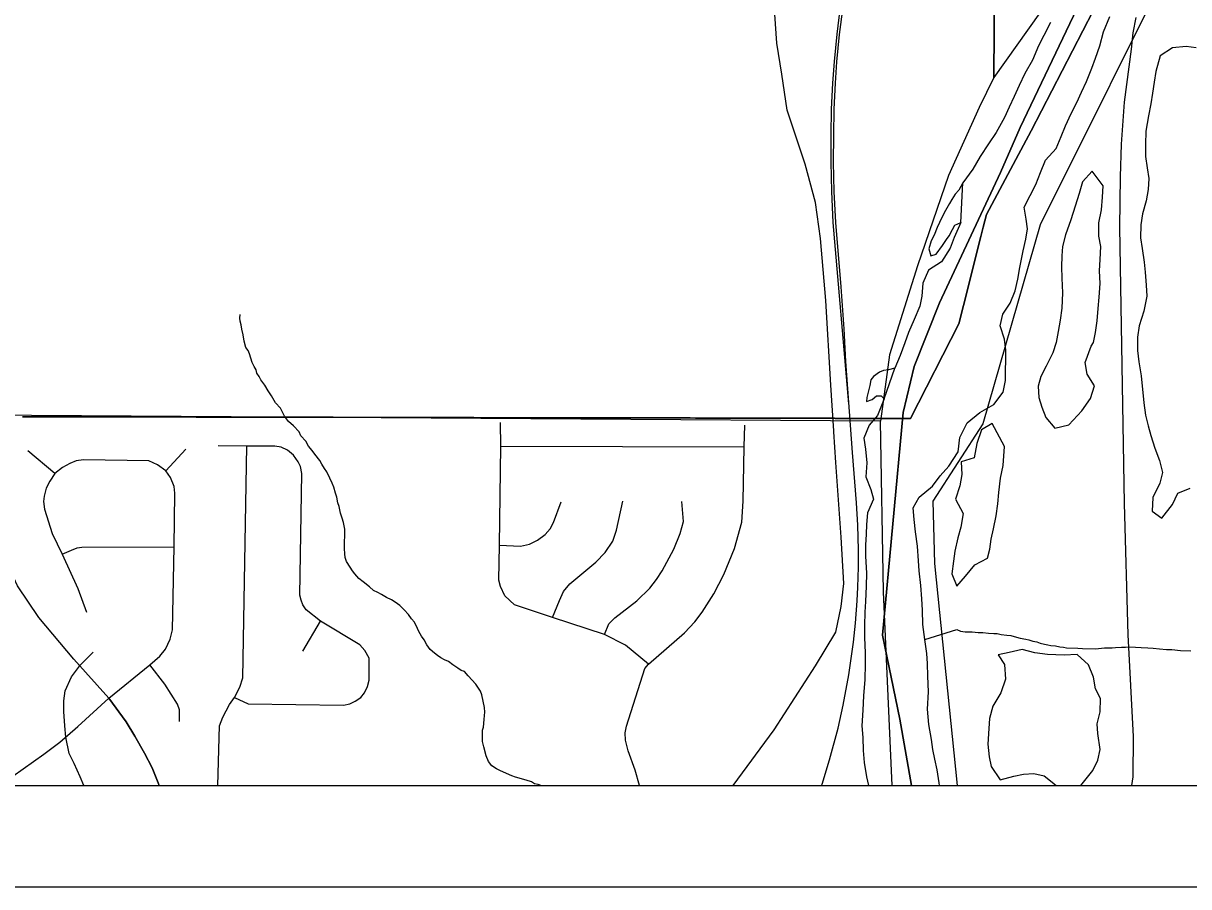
# Model space of a CAD drawing. Extents: x 0 to 34, y 0 to 22.
# Drawn here: x 3.047 to 4.199, y 14 to 14.854 of the extents above; entities that cross this region are included whole.
import ezdxf

# ---------------------------------------------------------------- set-up
doc = ezdxf.new("R2010")
doc.units = 0
for name, color, linetype in [('Default', 7, 'Continuous'), ('GM_X_City_Street', 7, 'Continuous'), ('GM_X_County_Road', 7, 'Continuous'), ('GM_X_Major_River', 7, 'Continuous'), ('GM_X_Minor_Lake', 7, 'Continuous'), ('GM_X_Minor_River', 7, 'Continuous'), ('GM_X_Rail_Line', 7, 'Continuous'), ('GM_X_Section', 7, 'Continuous'), ('GM_X_State_Route', 7, 'Continuous'), ('GM_X_Township_Road', 7, 'Continuous'), ('SC_Shading3', 7, 'Continuous'), ('SH_Data', 7, 'Continuous')]:
    doc.layers.add(name, color=color, linetype=linetype)

msp = doc.modelspace()

# ---------------------------------------------------------------- linework, layer by layer
at = {"layer": 'Default'}
for points in [[(3.9705, 14.1), (4.7349, 14.1), (4.7957, 14.8813), (4.1906, 14.9321), (4.0525, 14.6548), (3.9958, 14.4577), (3.9463, 14.3814), (3.9481, 14.3196)], [(3.0014, 14.1), (3.9062, 14.1), (3.8976, 14.2918), (3.8947, 14.4604), (3.0051, 14.4664)]]:
    msp.add_lwpolyline(points, close=True, dxfattribs=at)
at = {"layer": 'GM_X_City_Street'}
for p, q in [((3.0778, 14.4086), (3.0512, 14.4311)), ((3.1878, 14.4114), (3.2074, 14.4328)), ((3.5192, 14.4359), (3.7596, 14.4351)), ((3.3232, 14.233), (3.3408, 14.2627))]:
    msp.add_line(p, q, dxfattribs=at)
for points in [[(3.8485, 14.45), (3.8484, 14.451), (3.8455, 14.496), (3.8404, 14.5799), (3.8353, 14.641), (3.8302, 14.6766), (3.82, 14.7148), (3.8022, 14.7682), (3.7971, 14.8038), (3.792, 14.8344), (3.7895, 14.8725), (3.7844, 14.8979), (3.7793, 14.9285), (3.78, 14.9731)], [(4.1433, 14.1), (4.1445, 14.1087), (4.1449, 14.1485), (4.1397, 14.2491), (4.1359, 14.3789), (4.1313, 14.6523), (4.132, 14.7021), (4.1329, 14.7344), (4.1358, 14.776), (4.1428, 14.8283), (4.1444, 14.8447), (4.1476, 14.8597)], [(3.6653, 14.2202), (3.6425, 14.2388), (3.6215, 14.2494), (3.5701, 14.2662), (3.5325, 14.2789), (3.523, 14.2876), (3.5187, 14.2968), (3.517, 14.3031), (3.5176, 14.3379), (3.5192, 14.4359), (3.5187, 14.4592)], [(3.6561, 14.1), (3.652, 14.1152), (3.645, 14.1344), (3.6423, 14.1451), (3.6422, 14.1522), (3.6434, 14.1588), (3.6616, 14.2158), (3.6653, 14.2202), (3.7008, 14.2512), (3.7108, 14.2621), (3.7183, 14.2717), (3.7296, 14.2896), (3.7398, 14.3087), (3.7501, 14.3345), (3.7576, 14.3606), (3.7589, 14.3812), (3.7596, 14.4351), (3.7603, 14.4565)], [(3.7489, 14.1), (3.7895, 14.155), (3.8302, 14.2186), (3.8505, 14.2517), (3.8556, 14.2771), (3.8582, 14.3), (3.8556, 14.3458), (3.8505, 14.4196), (3.8485, 14.45)], [(3.2391, 14.1), (3.2408, 14.1592), (3.244, 14.1678), (3.2508, 14.1802), (3.2557, 14.1872), (3.2611, 14.1975), (3.264, 14.2066), (3.2677, 14.4357)], [(3.2557, 14.1872), (3.2693, 14.1809), (3.3636, 14.1796), (3.3697, 14.1808), (3.3749, 14.1834), (3.3806, 14.1873), (3.3844, 14.1916), (3.3873, 14.1979), (3.389, 14.2043), (3.3888, 14.2261), (3.3847, 14.2337), (3.3796, 14.2392), (3.3408, 14.2627), (3.3265, 14.2739), (3.3231, 14.2787), (3.3215, 14.2833), (3.3203, 14.2884), (3.3221, 14.4088), (3.3209, 14.4157), (3.3185, 14.4203), (3.3139, 14.4267), (3.308, 14.4318), (3.3019, 14.4346), (3.2954, 14.4356), (3.2677, 14.4357), (3.2395, 14.4362)], [(3.1314, 14.1866), (3.1719, 14.2195), (3.1818, 14.2281), (3.1873, 14.2348), (3.1921, 14.245), (3.1945, 14.254), (3.1959, 14.3363), (3.1966, 14.3893), (3.1961, 14.3959), (3.1923, 14.4046), (3.1878, 14.4114), (3.1796, 14.4174), (3.1708, 14.4213), (3.1062, 14.4221), (3.0991, 14.4211), (3.0928, 14.4186), (3.0854, 14.4146), (3.0778, 14.4086), (3.073, 14.4011), (3.0695, 14.3942), (3.0673, 14.3864), (3.0668, 14.3811), (3.0676, 14.3734), (3.0752, 14.3494), (3.0851, 14.3289), (3.1006, 14.2951), (3.1092, 14.2715)], [(3.5176, 14.3379), (3.5386, 14.3368), (3.5473, 14.3389), (3.5554, 14.3429), (3.5629, 14.3483), (3.5679, 14.3539), (3.5713, 14.3604), (3.5789, 14.3808)], [(3.5701, 14.2662), (3.577, 14.283), (3.581, 14.2919), (3.5872, 14.2995), (3.6033, 14.3126), (3.6129, 14.3209), (3.6224, 14.3304), (3.6297, 14.3419), (3.6336, 14.3528), (3.6399, 14.3814)], [(3.6215, 14.2494), (3.626, 14.26), (3.632, 14.2659), (3.6536, 14.2828), (3.6664, 14.2954), (3.6729, 14.3039), (3.6785, 14.3124), (3.6903, 14.3337), (3.6966, 14.3495), (3.6998, 14.3613), (3.6982, 14.381)], [(3.0851, 14.3289), (3.0944, 14.333), (3.1, 14.3351), (3.1047, 14.336), (3.1959, 14.3363)], [(3.2012, 14.1634), (3.2013, 14.1751), (3.1992, 14.1805), (3.1866, 14.2004), (3.1719, 14.2195)]]:
    msp.add_lwpolyline(points, dxfattribs=at)
at = {"layer": 'GM_X_County_Road'}
for points in [[(3.1314, 14.1866), (3.0969, 14.2252), (3.062, 14.2664), (3.0411, 14.2975), (3.0297, 14.3219), (3.0224, 14.3428), (3.0142, 14.3675), (3.0069, 14.4055), (3.0076, 14.4645)], [(3.1811, 14.1), (3.1802, 14.1027), (3.1741, 14.1177), (3.1666, 14.1321), (3.1571, 14.149), (3.1485, 14.1631), (3.1314, 14.1866)]]:
    msp.add_lwpolyline(points, dxfattribs=at)
at = {"layer": 'GM_X_Major_River'}
for p, q in [((3.9742, 14.657), (3.9761, 14.6961)), ((3.8983, 14.4827), (3.9088, 14.513))]:
    msp.add_line(p, q, dxfattribs=at)
for points in [[(4.04, 14.6508), (4.0387, 14.6603), (4.0367, 14.6721), (4.0426, 14.6838), (4.0481, 14.6947), (4.0529, 14.7064), (4.0577, 14.7185), (4.0682, 14.7301), (4.0733, 14.7422), (4.0777, 14.7527), (4.0832, 14.7648), (4.0888, 14.7757), (4.0935, 14.7859), (4.0983, 14.7964), (4.1035, 14.8097), (4.1071, 14.8195), (4.1115, 14.8316), (4.1152, 14.8456), (4.1215, 14.8606)], [(4.0626, 14.8549), (4.0563, 14.8418), (4.0508, 14.8316), (4.0448, 14.8176), (4.0374, 14.8045), (4.0318, 14.7924), (4.0267, 14.7815), (4.0219, 14.7709), (4.0172, 14.7608), (4.0089, 14.7461), (4.0015, 14.7348), (3.9933, 14.7224), (3.9858, 14.7096), (3.9761, 14.6961)], [(3.9761, 14.6961), (3.9721, 14.689), (3.9686, 14.6849), (3.9651, 14.6796), (3.9628, 14.6759), (3.9588, 14.6687), (3.9553, 14.6619), (3.9505, 14.6521), (3.9477, 14.6446), (3.9446, 14.6389), (3.9425, 14.631), (3.9443, 14.6241), (3.9496, 14.6255), (3.9559, 14.6342), (3.9598, 14.6402), (3.9625, 14.6439)], [(3.9742, 14.657), (3.9674, 14.6423), (3.9634, 14.6317), (3.9548, 14.6182), (3.9421, 14.6097), (3.9366, 14.5969), (3.9356, 14.584), (3.9335, 14.5741), (3.9279, 14.5609), (3.9223, 14.5481), (3.9187, 14.5379), (3.9139, 14.5254), (3.9088, 14.513)], [(3.953, 14.1), (3.9527, 14.1027), (3.9507, 14.1157), (3.9482, 14.126), (3.9465, 14.1356), (3.9452, 14.1455), (3.9425, 14.1604), (3.9412, 14.1756), (3.942, 14.1927), (3.9415, 14.2084), (3.941, 14.2209), (3.9404, 14.2308), (3.9384, 14.2446), (3.9364, 14.2594), (3.936, 14.2735), (3.9354, 14.2846), (3.9345, 14.2979), (3.9329, 14.3124), (3.9323, 14.3223), (3.9311, 14.3368), (3.9291, 14.3509), (3.9278, 14.3631), (3.9269, 14.3749), (3.9328, 14.3854), (3.9459, 14.3962), (3.9537, 14.4063), (3.9623, 14.4161), (3.9713, 14.43), (3.973, 14.4444), (3.9802, 14.4587), (3.9929, 14.4691), (4.0067, 14.4768), (4.016, 14.4892), (4.0182, 14.5006), (4.0187, 14.5306), (4.0171, 14.5417), (4.0131, 14.5547), (4.0156, 14.5664), (4.0227, 14.5773), (4.0279, 14.5894), (4.0303, 14.6008), (4.0325, 14.6125), (4.0358, 14.6288), (4.0383, 14.6405), (4.04, 14.6508)], [(3.9625, 14.6439), (3.9657, 14.6499), (3.968, 14.6545), (3.9742, 14.657)], [(3.9088, 14.513), (3.9026, 14.5112), (3.8977, 14.5105), (3.8935, 14.5091), (3.8877, 14.5046), (3.885, 14.5013), (3.8841, 14.4956), (3.8825, 14.4891), (3.8812, 14.4838), (3.8808, 14.48), (3.8865, 14.4818), (3.8908, 14.4856), (3.8953, 14.4855), (3.8983, 14.4827)], [(3.8983, 14.4827), (3.8915, 14.4661), (3.8834, 14.4564), (3.8782, 14.4436), (3.8799, 14.4329), (3.8811, 14.4192), (3.8801, 14.4055), (3.8852, 14.3928), (3.8876, 14.3833), (3.8817, 14.3697), (3.8807, 14.3583), (3.8805, 14.3488), (3.8799, 14.3378), (3.8797, 14.3271), (3.8809, 14.31), (3.8803, 14.2971), (3.8796, 14.2822), (3.879, 14.2716), (3.8787, 14.2583), (3.8789, 14.2465), (3.8794, 14.2313), (3.8795, 14.2202), (3.8792, 14.205), (3.8778, 14.1887), (3.8771, 14.1746), (3.876, 14.159), (3.877, 14.1476), (3.8775, 14.1346), (3.8784, 14.1228), (3.8808, 14.1087), (3.8827, 14.1)]]:
    msp.add_lwpolyline(points, dxfattribs=at)
at = {"layer": 'GM_X_Minor_Lake'}
for points in [[(4.2067, 14.8297), (4.1968, 14.831), (4.1835, 14.8298), (4.1712, 14.8217), (4.1668, 14.8065), (4.1654, 14.7959), (4.1637, 14.7849), (4.162, 14.7743), (4.1598, 14.7625), (4.1569, 14.7474), (4.1566, 14.7341), (4.1568, 14.7223), (4.1585, 14.7112), (4.1601, 14.7005), (4.1595, 14.6895), (4.1574, 14.6785), (4.1538, 14.6657), (4.152, 14.6547), (4.1518, 14.6418), (4.1535, 14.6311), (4.1555, 14.6177), (4.1564, 14.6078), (4.1573, 14.5949), (4.1579, 14.5842), (4.1549, 14.5694), (4.1505, 14.5547), (4.1487, 14.5437), (4.1489, 14.5304), (4.1502, 14.5193), (4.1525, 14.5052), (4.1551, 14.4785), (4.1567, 14.4663), (4.1592, 14.456), (4.162, 14.4464), (4.1659, 14.4338), (4.1706, 14.4215), (4.1734, 14.4097), (4.171, 14.3991), (4.1639, 14.3851), (4.1632, 14.3714), (4.1729, 14.3644), (4.1834, 14.3779), (4.1886, 14.3892), (4.2008, 14.3943)], [(4.1149, 14.6931), (4.1038, 14.7077), (4.0944, 14.6973), (4.0912, 14.6855), (4.0871, 14.6731), (4.0827, 14.6595), (4.0775, 14.6447), (4.0746, 14.6334), (4.074, 14.6239), (4.0735, 14.6132), (4.074, 14.6018), (4.0745, 14.5873), (4.0738, 14.5721), (4.0724, 14.5604), (4.0703, 14.549), (4.0682, 14.5384), (4.065, 14.5282), (4.0583, 14.515), (4.0531, 14.5048), (4.0507, 14.495), (4.0512, 14.4839), (4.0541, 14.4744), (4.058, 14.464), (4.0669, 14.4536), (4.081, 14.4567), (4.0938, 14.4706), (4.1024, 14.483), (4.1061, 14.4954), (4.0991, 14.507), (4.097, 14.5184), (4.103, 14.5347)], [(4.103, 14.5347), (4.1054, 14.5384), (4.1071, 14.5483), (4.1088, 14.5597), (4.1098, 14.5718), (4.1108, 14.5832), (4.1118, 14.5965), (4.1113, 14.6091), (4.1119, 14.6205), (4.1125, 14.6334), (4.1105, 14.6433), (4.1107, 14.6566), (4.1133, 14.6695), (4.1143, 14.682), (4.1149, 14.6931)], [(4.0173, 14.4355), (4.0052, 14.4582), (3.9944, 14.452), (3.99, 14.4384), (3.9871, 14.4243), (3.9745, 14.4204), (3.975, 14.4078), (3.9729, 14.3965), (3.9688, 14.3832), (3.9765, 14.369), (3.974, 14.3557), (3.9711, 14.3451), (3.9682, 14.3319), (3.9669, 14.322), (3.9651, 14.3095), (3.9702, 14.2972), (3.9787, 14.3073), (3.988, 14.3182), (4.0003, 14.3248)], [(4.0003, 14.3248), (4.0028, 14.3339), (4.0041, 14.3437), (4.0062, 14.354), (4.0091, 14.3668), (4.0105, 14.3786), (4.0118, 14.39), (4.0132, 14.404), (4.0158, 14.4165), (4.0173, 14.4355)], [(4.0762, 14.2289), (4.0599, 14.2296), (4.0474, 14.2314), (4.0346, 14.2347), (4.022, 14.2315), (4.011, 14.2295), (4.0172, 14.2198), (4.0181, 14.2053), (4.0136, 14.1917), (4.0058, 14.1786), (4.0025, 14.1665), (4.0016, 14.1566), (4.0009, 14.141), (4.0022, 14.1284), (4.0039, 14.1189), (4.0131, 14.1057), (4.0265, 14.1093), (4.036, 14.1114), (4.0462, 14.1119), (4.0564, 14.1095), (4.0676, 14.1009), (4.0679, 14.1)], [(4.0926, 14.1), (4.0954, 14.1034), (4.1047, 14.115), (4.1095, 14.1252), (4.112, 14.1358), (4.1096, 14.1514), (4.109, 14.161), (4.1119, 14.1731), (4.1122, 14.186), (4.1074, 14.1956), (4.1054, 14.2074), (4.1003, 14.2193), (4.0891, 14.2298), (4.0762, 14.2289)]]:
    msp.add_lwpolyline(points, dxfattribs=at)
at = {"layer": 'GM_X_Minor_River'}
for points in [[(3.5027, 14.1655), (3.5028, 14.1693), (3.5033, 14.1727), (3.503, 14.1773), (3.5017, 14.1834), (3.5003, 14.1899), (3.4989, 14.1934), (3.4945, 14.2003), (3.4867, 14.2085), (3.483, 14.2128), (3.48, 14.214), (3.4766, 14.2163), (3.4717, 14.2195), (3.4673, 14.2227), (3.4635, 14.2243), (3.4597, 14.2263), (3.4564, 14.2286), (3.4534, 14.231), (3.4493, 14.2345), (3.446, 14.2392), (3.4431, 14.2442), (3.4405, 14.2477), (3.4379, 14.2523), (3.4365, 14.2554), (3.4336, 14.2615), (3.4306, 14.265), (3.4277, 14.2693), (3.4236, 14.274), (3.4192, 14.2783), (3.4147, 14.2814), (3.411, 14.2838), (3.4061, 14.2862), (3.4012, 14.289), (3.3974, 14.291), (3.3933, 14.293), (3.3892, 14.2965), (3.3829, 14.3016), (3.3788, 14.3047), (3.3747, 14.3094), (3.3725, 14.3125), (3.3699, 14.316), (3.3666, 14.3218), (3.3652, 14.3256), (3.3649, 14.3294), (3.3643, 14.3344), (3.3648, 14.3538), (3.3634, 14.3603), (3.362, 14.3645), (3.3606, 14.3695), (3.3592, 14.376), (3.3578, 14.3798), (3.3568, 14.3852), (3.3557, 14.3894), (3.354, 14.3951), (3.3522, 14.399), (3.35, 14.404), (3.3471, 14.4105), (3.3446, 14.4136), (3.342, 14.4178), (3.3402, 14.4217), (3.335, 14.4279), (3.3324, 14.4314), (3.3287, 14.4357), (3.3262, 14.4407), (3.3214, 14.4461), (3.3196, 14.45), (3.314, 14.4558), (3.3092, 14.4601), (3.3051, 14.4655), (3.3012, 14.4732), (3.2963, 14.4787), (3.2923, 14.4856), (3.289, 14.4906), (3.2857, 14.4961), (3.2817, 14.5015), (3.2802, 14.5046), (3.2777, 14.508), (3.277, 14.5111), (3.2752, 14.5146), (3.273, 14.5184), (3.2705, 14.5272), (3.2691, 14.5303), (3.2669, 14.5334), (3.2651, 14.5395), (3.2642, 14.546), (3.2628, 14.5514), (3.2621, 14.5556), (3.2614, 14.5594), (3.2611, 14.5624), (3.2612, 14.5659)], [(3.9384, 14.2446), (3.9701, 14.2545), (3.9738, 14.2527), (3.9783, 14.2522), (3.9852, 14.252), (3.9882, 14.2516), (3.9913, 14.2515), (3.9958, 14.2514), (4.0015, 14.2509), (4.0068, 14.2504), (4.0099, 14.2503), (4.014, 14.2494), (4.0197, 14.2489), (4.0235, 14.2484), (4.0292, 14.2468), (4.0326, 14.2459), (4.0382, 14.245), (4.0413, 14.2442), (4.0454, 14.2429), (4.0492, 14.2421), (4.0526, 14.2409), (4.0568, 14.24), (4.0602, 14.2392), (4.0632, 14.2387), (4.0677, 14.2382), (4.0719, 14.2373), (4.0757, 14.2369), (4.0787, 14.2364), (4.0898, 14.2361), (4.0943, 14.2356), (4.1072, 14.2353), (4.1103, 14.2356), (4.116, 14.2363), (4.1236, 14.2364), (4.127, 14.2367), (4.1331, 14.237), (4.1369, 14.2369), (4.1404, 14.2372), (4.1468, 14.237), (4.1525, 14.2365), (4.159, 14.2363), (4.1643, 14.2358), (4.1704, 14.2353), (4.1776, 14.2347), (4.1829, 14.2346), (4.1912, 14.2336), (4.2015, 14.2334)], [(3.1068, 14.1), (3.1029, 14.1086), (3.097, 14.122), (3.0923, 14.1316), (3.0888, 14.148), (3.0879, 14.1591), (3.0867, 14.1732), (3.0869, 14.1838), (3.0882, 14.1937), (3.0946, 14.2076), (3.1032, 14.2196), (3.116, 14.2319)], [(3.5587, 14.1), (3.5559, 14.101), (3.5525, 14.1019), (3.5495, 14.1038), (3.5442, 14.1055), (3.5337, 14.1084), (3.5299, 14.1097), (3.5186, 14.1145), (3.5148, 14.1165), (3.5103, 14.1196), (3.507, 14.1239), (3.5045, 14.1293), (3.5024, 14.1385), (3.501, 14.1435), (3.5011, 14.1473), (3.5009, 14.1515), (3.5009, 14.1549), (3.5018, 14.1579), (3.5027, 14.1655)]]:
    msp.add_lwpolyline(points, dxfattribs=at)
at = {"layer": 'GM_X_Rail_Line'}
for points in [[(3.8364, 14.1), (3.8369, 14.1014), (3.8443, 14.1255), (3.8527, 14.1569), (3.8578, 14.1795), (3.8633, 14.2094), (3.868, 14.2418), (3.8699, 14.2605), (3.8715, 14.2827), (3.8722, 14.2963), (3.8727, 14.3161), (3.8727, 14.3331), (3.8721, 14.3577), (3.8708, 14.3797), (3.8669, 14.4296), (3.8602, 14.5195), (3.8587, 14.5517), (3.8556, 14.5934), (3.8504, 14.657), (3.8489, 14.6877), (3.8482, 14.7165), (3.8483, 14.7435), (3.8487, 14.769), (3.8501, 14.7947), (3.8515, 14.8159), (3.854, 14.843), (3.8577, 14.8702)], [(3.8633, 14.4775), (3.8479, 14.6569), (3.8464, 14.6876), (3.8457, 14.7165), (3.8458, 14.7435), (3.8462, 14.7691), (3.8476, 14.7949), (3.849, 14.8161), (3.8516, 14.8433), (3.8552, 14.8705)]]:
    msp.add_lwpolyline(points, dxfattribs=at)
at = {"layer": 'GM_X_Section'}
for points in [[(3.0168, 15.4789), (4.0112, 15.46), (4.0068, 14.8003), (3.9922, 14.7706), (3.9618, 14.7034), (3.9313, 14.6142), (3.9035, 14.5261), (3.8947, 14.4604), (3.0051, 14.4664), (3.0163, 15.4353)], [(4.0112, 15.46), (4.0543, 15.4588), (4.0944, 15.3944), (4.1517, 15.2812), (4.1972, 15.202), (4.1863, 15.1048), (4.1688, 15.0374), (4.1233, 14.9738), (4.0748, 14.8967), (4.0068, 14.8003)]]:
    msp.add_lwpolyline(points, close=True, dxfattribs=at)
at = {"layer": 'GM_X_State_Route'}
msp.add_lwpolyline([(3.046, 14.4649), (3.0554, 14.4649), (3.0592, 14.4649), (3.0825, 14.4648), (3.0986, 14.4648), (3.1014, 14.4648), (3.1023, 14.4648), (3.1111, 14.4648), (3.1147, 14.4648), (3.1166, 14.4648), (3.1251, 14.4647), (3.1279, 14.4647), (3.1301, 14.4647), (3.1383, 14.4647), (3.1412, 14.4647), (3.1491, 14.4647), (3.1516, 14.4647), (3.1544, 14.4647), (3.1649, 14.4646), (3.1677, 14.4646), (3.1681, 14.4646), (3.181, 14.4646), (3.1871, 14.4646), (3.1942, 14.4646), (3.1969, 14.4646), (3.204, 14.4646), (3.2075, 14.4646), (3.2177, 14.4645), (3.2206, 14.4645), (3.2297, 14.4645), (3.2327, 14.4645), (3.2337, 14.4645), (3.2405, 14.4645), (3.2554, 14.4645), (3.2746, 14.4645), (3.2857, 14.4644), (3.2933, 14.4644), (3.3046, 14.4644), (3.3237, 14.4644), (3.3283, 14.4644), (3.3504, 14.4643), (3.3533, 14.4643), (3.3716, 14.4643), (3.4819, 14.464), (3.4924, 14.464), (3.5151, 14.4639), (3.5189, 14.4639), (3.5246, 14.4639), (3.5297, 14.4639), (3.5407, 14.4639), (3.546, 14.4639), (3.5522, 14.4639), (3.5643, 14.4639), (3.5709, 14.4639), (3.5757, 14.4639), (3.5757, 14.4639), (3.5856, 14.4639), (3.5865, 14.4639), (3.5878, 14.4639), (3.5995, 14.4639), (3.6003, 14.4638), (3.6135, 14.4638), (3.6143, 14.4638), (3.626, 14.4638), (3.6268, 14.4638), (3.6385, 14.4638), (3.6393, 14.4638), (3.6503, 14.4638), (3.6511, 14.4638), (3.6628, 14.4637), (3.6636, 14.4637), (3.6753, 14.4637), (3.6761, 14.4637), (3.6867, 14.4637), (3.6874, 14.4637), (3.6992, 14.4637), (3.6999, 14.4637), (3.7062, 14.4637), (3.7117, 14.4636), (3.7124, 14.4636), (3.7257, 14.4636), (3.7265, 14.4636), (3.7382, 14.4636), (3.739, 14.4636), (3.7543, 14.4636), (3.7551, 14.4636), (3.7645, 14.4635), (3.7889, 14.4635), (3.8022, 14.4634), (3.8064, 14.4634), (3.8168, 14.4634), (3.8359, 14.4633), (3.8436, 14.4633), (3.8492, 14.4633), (3.8497, 14.4632), (3.8549, 14.4632), (3.8571, 14.4632), (3.8644, 14.4632), (3.872, 14.4632), (3.8797, 14.4631), (3.889, 14.4631), (3.894, 14.4631), (3.9243, 14.463), (3.9721, 14.5568), (3.9766, 14.5748), (3.9939, 14.6432), (3.9962, 14.6525), (3.9994, 14.6649), (4.0284, 14.7194), (4.0435, 14.7476), (4.1051, 14.8662)], dxfattribs=at)
at = {"layer": 'GM_X_Township_Road'}
for points in [[(3.0031, 14.1), (3.9251, 14.1), (3.9136, 14.1656), (3.8965, 14.2487), (3.9171, 14.4692), (3.9279, 14.5145), (3.953, 14.5775), (4.0134, 14.7065), (4.0327, 14.7508), (4.1134, 14.9203)], [(4.1134, 14.9203), (4.0327, 14.7508), (4.0134, 14.7065), (3.953, 14.5775), (3.9279, 14.5145), (3.9171, 14.4692), (3.8965, 14.2487), (3.9136, 14.1656), (3.9251, 14.1), (8.9, 14.1)], [(3.0232, 14.1), (3.0363, 14.1092), (3.0671, 14.1311), (3.0828, 14.1429), (3.1007, 14.1583), (3.1314, 14.1866)], [(3.1314, 14.1866), (3.1485, 14.1631), (3.1571, 14.149), (3.1666, 14.1321), (3.1741, 14.1177), (3.1802, 14.1027), (3.1811, 14.1)]]:
    msp.add_lwpolyline(points, dxfattribs=at)
at = {"layer": 'SC_Shading3'}
for points in [[(4.1051, 14.8662), (4.0435, 14.7476), (4.0284, 14.7194), (3.9994, 14.6649), (3.9962, 14.6525), (3.9939, 14.6432), (3.9766, 14.5748), (3.9721, 14.5568), (3.9243, 14.463), (3.9243, 14.463), (3.894, 14.4631), (3.8936, 14.4631), (3.889, 14.4631), (3.8797, 14.4631), (3.872, 14.4632), (3.8644, 14.4632), (3.8571, 14.4632), (3.8549, 14.4632), (3.8497, 14.4632), (3.8492, 14.4633), (3.8436, 14.4633), (3.8359, 14.4633), (3.8168, 14.4634), (3.8064, 14.4634), (3.8022, 14.4634), (3.7889, 14.4635), (3.7645, 14.4635), (3.7551, 14.4636), (3.7543, 14.4636), (3.739, 14.4636), (3.7382, 14.4636), (3.7265, 14.4636), (3.7257, 14.4636), (3.7124, 14.4636), (3.7117, 14.4636), (3.7062, 14.4637), (3.6999, 14.4637), (3.6992, 14.4637), (3.6874, 14.4637), (3.6867, 14.4637), (3.6761, 14.4637), (3.6753, 14.4637), (3.6636, 14.4637), (3.6628, 14.4637), (3.6511, 14.4638), (3.6503, 14.4638), (3.6393, 14.4638), (3.6385, 14.4638), (3.6268, 14.4638), (3.626, 14.4638), (3.6143, 14.4638), (3.6135, 14.4638), (3.6003, 14.4639), (3.5995, 14.4639), (3.5878, 14.4639), (3.5865, 14.4639), (3.5856, 14.4639), (3.5757, 14.4639), (3.5709, 14.4639), (3.5643, 14.4639), (3.5522, 14.4639), (3.546, 14.4639), (3.5407, 14.4639), (3.5299, 14.4639), (3.5246, 14.4639), (3.5189, 14.4639), (3.5151, 14.4639), (3.4924, 14.464), (3.4819, 14.464), (3.3716, 14.4642), (3.3533, 14.4643), (3.3504, 14.4643), (3.3283, 14.4644), (3.3237, 14.4644), (3.3046, 14.4644), (3.2933, 14.4644), (3.2857, 14.4644), (3.2746, 14.4645), (3.2554, 14.4645), (3.2405, 14.4645), (3.2337, 14.4645), (3.2327, 14.4645), (3.2297, 14.4645), (3.2221, 14.4645), (3.2206, 14.4645), (3.2177, 14.4645), (3.2075, 14.4646), (3.204, 14.4646), (3.1942, 14.4646), (3.1871, 14.4646), (3.181, 14.4646), (3.1681, 14.4646), (3.1677, 14.4646), (3.1649, 14.4646), (3.1544, 14.4647), (3.1516, 14.4647), (3.1491, 14.4647), (3.1412, 14.4647), (3.1383, 14.4647), (3.1301, 14.4647), (3.1279, 14.4647), (3.1251, 14.4647), (3.1166, 14.4648), (3.1147, 14.4648), (3.1111, 14.4648), (3.1023, 14.4648), (3.1014, 14.4648), (3.0986, 14.4648), (3.0825, 14.4648), (3.0592, 14.4649), (3.0554, 14.4649), (3.046, 14.4649)], [(2.1, 14.1), (5.103, 14.1)]]:
    msp.add_lwpolyline(points, dxfattribs=at)
at = {"layer": 'SH_Data'}
for p, q in [((2.1, 14.1), (8.9, 14.1)), ((2, 14), (9, 14))]:
    msp.add_line(p, q, dxfattribs=at)

doc.saveas('drawing.dxf')
